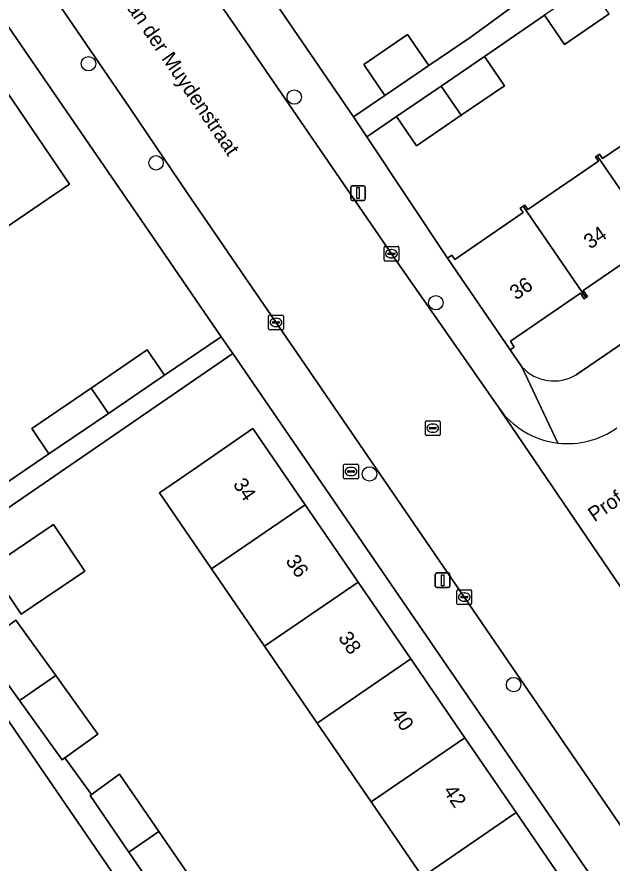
# Model space of a CAD drawing. Extents: x 157445 to 158888, y 383061 to 384688.
# Drawn here: x 158573.5 to 158613.8, y 383815.6 to 383872.9 of the extents above; entities that cross this region are included whole.
import ezdxf

# ---------------------------------------------------------------- set-up
doc = ezdxf.new("R2010")
doc.units = 0
for name, color, linetype in [('IMGEO_Boom', 7, 'Continuous'), ('IMGEO_Brandkraan', 7, 'Continuous'), ('IMGEO_Erf', 7, 'Continuous'), ('IMGEO_Kolk', 7, 'Continuous'), ('IMGEO_Lichtmast', 7, 'Continuous'), ('IMGEO_Muur', 7, 'Continuous'), ('IMGEO_Openbare_ruimte_label', 7, 'Continuous'), ('IMGEO_Pand', 7, 'Continuous'), ('IMGEO_Pand_nummerreeks', 7, 'Continuous'), ('IMGEO_Rijbaan_lokaal_open', 7, 'Continuous'), ('IMGEO_Rioolput', 7, 'Continuous'), ('IMGEO_Voetpad_open', 7, 'Continuous')]:
    doc.layers.add(name, color=color, linetype=linetype)

msp = doc.modelspace()

# ---------------------------------------------------------------- linework, layer by layer
at = {"layer": 'IMGEO_Boom'}
for centre in [(158578.349, 383869.739), (158592.297, 383867.479), (158582.929, 383863.02), (158601.9, 383853.539), (158597.401, 383841.932), (158607.171, 383827.649)]:
    msp.add_circle(centre, 0.489, dxfattribs=at)
at = {"layer": 'IMGEO_Brandkraan'}
for p, q in [((158595.647, 383841.669), (158595.647, 383842.521)), ((158595.722, 383842.595), (158596.574, 383842.595)), ((158596.648, 383842.521), (158596.648, 383841.669)), ((158595.906, 383842.089), (158595.906, 383842.101)), ((158596.344, 383842.052), (158595.946, 383842.052)), ((158595.949, 383842.138), (158596.347, 383842.138)), ((158596.135, 383842.375), (158596.16, 383842.375)), ((158596.39, 383842.101), (158596.39, 383842.089)), ((158596.574, 383841.595), (158595.722, 383841.595)), ((158596.158, 383841.815), (158596.133, 383841.815))]:
    msp.add_line(p, q, dxfattribs=at)
for points in [[(158595.647, 383841.669), (158595.647, 383842.521)], [(158595.722, 383842.595), (158596.574, 383842.595)], [(158596.648, 383842.521), (158596.648, 383841.669)], [(158596.574, 383841.595), (158595.722, 383841.595)]]:
    msp.add_lwpolyline(points, dxfattribs=at)
for centre, radius, start, end in [((158595.724, 383842.519), 0.0765, 91.55205, 178.44795), ((158595.724, 383842.519), 0.0765, 91.55205, 178.44795), ((158596.572, 383842.519), 0.0765, 1.55205, 88.44795), ((158596.572, 383842.519), 0.0765, 1.55205, 88.44795), ((158595.946, 383842.098), 0.0403, 85.87752, 175.75265), ((158595.943, 383842.088), 0.0366, 178.93798, 274.71019), ((158596.347, 383842.095), 0.043, 264.86636, 352.45326), ((158596.351, 383842.1), 0.0386, 1.73085, 96.63898), ((158595.724, 383841.671), 0.0765, 181.55205, 268.44795), ((158595.724, 383841.671), 0.0765, 181.55205, 268.44795), ((158596.572, 383841.671), 0.0765, 271.55205, 358.44795), ((158596.572, 383841.671), 0.0765, 271.55205, 358.44795)]:
    msp.add_arc(centre, radius, start, end, dxfattribs=at)
for centre, major_axis, ratio, start_param, end_param in [((158596.134, 383842.095), (-0.387, 0.002), 0.722429, 4.712389, 7.853982), ((158596.159, 383842.095), (-0.39, 0.002), 0.717154, 1.570796, 4.712389)]:
    msp.add_ellipse(centre, major_axis=major_axis, ratio=ratio, start_param=start_param, end_param=end_param, dxfattribs=at)
at = {"layer": 'IMGEO_Erf'}
for points in [[(158584.928, 383882.51), (158590.489, 383874.679), (158596.324, 383866.132), (158598.448, 383867.58), (158597.009, 383869.69), (158599.989, 383871.722), (158601.428, 383869.611), (158604.29, 383871.562), (158608.49, 383874.657), (158607.243, 383876.466), (158610.1, 383878.436), (158612.839, 383880.325), (158614.087, 383878.516), (158616.333, 383879.86), (158614.028, 383883.262), (158616.296, 383884.799), (158617.279, 383883.348), (158619.894, 383885.12), (158622.871, 383887.137), (158624.193, 383885.187), (158628.401, 383888.047), (158627.025, 383890.107)], [(158611.414, 383848.655), (158653.626, 383877.513), (158700.083, 383841.491)], [(158572.664, 383841.249), (158575.67, 383843.294), (158574.499, 383845.014), (158578.531, 383847.756), (158582.337, 383850.345), (158583.507, 383848.626), (158587.345, 383851.236), (158582.428, 383858.397), (158580.939, 383860.566), (158572.465, 383872.907)], [(158613.646, 383873.122), (158610.612, 383871.054), (158609.257, 383873.041), (158605.189, 383870.224), (158606.544, 383868.237), (158603.62, 383866.244), (158600.585, 383864.175), (158599.23, 383866.162), (158597.218, 383864.791), (158602.695, 383856.565), (158602.987, 383856.765), (158603.186, 383856.474), (158607.827, 383859.648), (158607.62, 383859.951), (158607.825, 383860.09), (158607.923, 383860.157), (158608.135, 383859.847), (158612.936, 383863.129), (158612.733, 383863.426), (158612.849, 383863.506), (158613.004, 383863.612), (158613.208, 383863.314), (158617.918, 383866.534)], [(158616.684, 383857.636), (158611.898, 383854.364), (158612.176, 383853.957), (158612.067, 383853.883), (158611.96, 383853.81), (158611.707, 383854.18), (158606.951, 383850.929), (158607.22, 383850.535), (158606.945, 383850.348), (158607.74, 383849.189)], [(158652.33, 383756.474), (158588.131, 383850.092), (158567.654, 383836.05), (158571.408, 383830.575), (158573.424, 383832.026), (158576.135, 383828.259), (158578.989, 383824.295), (158576.754, 383822.686), (158578.543, 383820.201), (158580.458, 383821.58), (158583.127, 383817.685), (158585.845, 383813.72)], [(158600.988, 383814.629), (158597.515, 383819.697), (158593.851, 383825.04), (158590.283, 383830.246), (158586.686, 383835.493), (158583.152, 383840.648), (158585.377, 383842.175), (158589.5, 383845.002), (158593.035, 383839.846), (158596.632, 383834.6), (158600.201, 383829.395), (158603.865, 383824.051), (158607.339, 383818.984), (158610.969, 383813.689)], [(158585.092, 383807.429), (158566.166, 383835.03), (158541.477, 383818.099), (158588.168, 383750)]]:
    msp.add_lwpolyline(points, dxfattribs=at)
for points in [[(158530.126, 383839.729), (158535.163, 383843.155), (158540.551, 383846.82), (158545.696, 383850.32), (158551.089, 383853.989), (158556.108, 383857.403), (158561.414, 383861.012), (158566.951, 383864.779), (158572.372, 383868.466), (158577.058, 383861.579), (158571.636, 383857.892), (158566.098, 383854.127), (158560.791, 383850.518), (158555.771, 383847.105), (158550.378, 383843.438), (158545.231, 383839.939), (158539.842, 383836.275), (158534.805, 383832.85)], [(158573.792, 383832.431), (158571.663, 383835.588), (158575.979, 383838.497), (158578.108, 383835.34)]]:
    msp.add_lwpolyline(points, close=True, dxfattribs=at)
msp.add_arc((158609.901, 383851.153), 2.92, 222.25892, 301.20151, dxfattribs=at)
at = {"layer": 'IMGEO_Kolk'}
for p, q in [((158598.463, 383857.361), (158599.315, 383857.361)), ((158598.388, 383856.435), (158598.388, 383857.287)), ((158598.647, 383856.855), (158598.647, 383856.867)), ((158599.085, 383856.818), (158598.687, 383856.818)), ((158598.69, 383856.904), (158599.088, 383856.904)), ((158598.876, 383857.141), (158598.901, 383857.141)), ((158599.131, 383856.867), (158599.131, 383856.855)), ((158599.389, 383857.287), (158599.389, 383856.435)), ((158599.315, 383856.361), (158598.463, 383856.361)), ((158598.899, 383856.581), (158598.874, 383856.581)), ((158590.558, 383851.778), (158590.558, 383852.63)), ((158590.633, 383852.704), (158591.485, 383852.704)), ((158590.817, 383852.198), (158590.817, 383852.21)), ((158590.86, 383852.247), (158591.258, 383852.247)), ((158591.046, 383852.484), (158591.071, 383852.484)), ((158591.301, 383852.21), (158591.301, 383852.198)), ((158591.559, 383852.63), (158591.559, 383851.778)), ((158591.485, 383851.704), (158590.633, 383851.704)), ((158591.255, 383852.161), (158590.857, 383852.161)), ((158591.069, 383851.924), (158591.044, 383851.924)), ((158603.327, 383833.157), (158603.327, 383834.009)), ((158603.402, 383834.083), (158604.254, 383834.083)), ((158603.815, 383833.863), (158603.84, 383833.863)), ((158604.328, 383834.009), (158604.328, 383833.157)), ((158603.586, 383833.577), (158603.586, 383833.589)), ((158604.024, 383833.54), (158603.626, 383833.54)), ((158603.629, 383833.626), (158604.027, 383833.626)), ((158603.838, 383833.303), (158603.813, 383833.303)), ((158604.07, 383833.589), (158604.07, 383833.577)), ((158604.254, 383833.083), (158603.402, 383833.083))]:
    msp.add_line(p, q, dxfattribs=at)
for points in [[(158598.463, 383857.361), (158599.315, 383857.361)], [(158598.388, 383856.435), (158598.388, 383857.287)], [(158599.389, 383857.287), (158599.389, 383856.435)], [(158599.315, 383856.361), (158598.463, 383856.361)], [(158590.558, 383851.778), (158590.558, 383852.63)], [(158590.633, 383852.704), (158591.485, 383852.704)], [(158591.559, 383852.63), (158591.559, 383851.778)], [(158591.485, 383851.704), (158590.633, 383851.704)], [(158603.327, 383833.157), (158603.327, 383834.009)], [(158603.402, 383834.083), (158604.254, 383834.083)], [(158604.328, 383834.009), (158604.328, 383833.157)], [(158604.254, 383833.083), (158603.402, 383833.083)]]:
    msp.add_lwpolyline(points, dxfattribs=at)
for centre, radius, start, end in [((158598.465, 383857.285), 0.0765, 91.55205, 178.44795), ((158598.465, 383857.285), 0.0765, 91.55205, 178.44795), ((158599.313, 383857.285), 0.0765, 1.55205, 88.44795), ((158599.313, 383857.285), 0.0765, 1.55205, 88.44795), ((158598.687, 383856.864), 0.0403, 85.87752, 175.75265), ((158598.684, 383856.854), 0.0366, 178.93798, 274.71019), ((158599.088, 383856.861), 0.043, 264.86636, 352.45326), ((158599.092, 383856.866), 0.0386, 1.73085, 96.63898), ((158598.465, 383856.437), 0.0765, 181.55205, 268.44795), ((158598.465, 383856.437), 0.0765, 181.55205, 268.44795), ((158599.313, 383856.437), 0.0765, 271.55205, 358.44795), ((158599.313, 383856.437), 0.0765, 271.55205, 358.44795), ((158590.635, 383852.628), 0.0765, 91.55205, 178.44795), ((158590.635, 383852.628), 0.0765, 91.55205, 178.44795), ((158590.857, 383852.207), 0.0403, 85.87752, 175.75265), ((158590.854, 383852.197), 0.0366, 178.93798, 274.71019), ((158591.258, 383852.204), 0.043, 264.86636, 352.45326), ((158591.262, 383852.209), 0.0386, 1.73085, 96.63898), ((158591.483, 383852.628), 0.0765, 1.55205, 88.44795), ((158591.483, 383852.628), 0.0765, 1.55205, 88.44795), ((158590.635, 383851.78), 0.0765, 181.55205, 268.44795), ((158590.635, 383851.78), 0.0765, 181.55205, 268.44795), ((158591.483, 383851.78), 0.0765, 271.55205, 358.44795), ((158591.483, 383851.78), 0.0765, 271.55205, 358.44795), ((158603.404, 383834.007), 0.0765, 91.55205, 178.44795), ((158603.404, 383834.007), 0.0765, 91.55205, 178.44795), ((158604.252, 383834.007), 0.0765, 1.55205, 88.44795), ((158604.252, 383834.007), 0.0765, 1.55205, 88.44795), ((158603.626, 383833.586), 0.0403, 85.87752, 175.75265), ((158603.623, 383833.576), 0.0366, 178.93798, 274.71019), ((158604.027, 383833.583), 0.043, 264.86636, 352.45326), ((158604.031, 383833.588), 0.0386, 1.73085, 96.63898), ((158603.404, 383833.159), 0.0765, 181.55205, 268.44795), ((158603.404, 383833.159), 0.0765, 181.55205, 268.44795), ((158604.252, 383833.159), 0.0765, 271.55205, 358.44795), ((158604.252, 383833.159), 0.0765, 271.55205, 358.44795)]:
    msp.add_arc(centre, radius, start, end, dxfattribs=at)
for centre, major_axis, ratio, start_param, end_param in [((158598.875, 383856.861), (-0.387, 0.002), 0.722429, 4.712389, 7.853982), ((158598.9, 383856.861), (-0.39, 0.002), 0.717154, 1.570796, 4.712389), ((158591.045, 383852.204), (-0.387, 0.002), 0.722429, 4.712389, 7.853982), ((158591.07, 383852.204), (-0.39, 0.002), 0.717154, 1.570796, 4.712389), ((158603.814, 383833.583), (-0.387, 0.002), 0.722429, 4.712389, 7.853982), ((158603.839, 383833.583), (-0.39, 0.002), 0.717154, 1.570796, 4.712389)]:
    msp.add_ellipse(centre, major_axis=major_axis, ratio=ratio, start_param=start_param, end_param=end_param, dxfattribs=at)
at = {"layer": 'IMGEO_Lichtmast'}
for p, q in [((158596.127, 383860.571), (158596.127, 383861.371)), ((158596.127, 383861.371), (158596.127, 383860.571)), ((158596.227, 383861.471), (158597.017, 383861.471)), ((158597.017, 383861.471), (158596.227, 383861.471)), ((158597.117, 383861.371), (158597.117, 383860.571)), ((158597.117, 383860.571), (158597.117, 383861.371)), ((158597.017, 383860.471), (158596.227, 383860.471)), ((158596.227, 383860.471), (158597.017, 383860.471)), ((158601.864, 383834.323), (158601.864, 383835.123)), ((158601.864, 383835.123), (158601.864, 383834.323)), ((158601.964, 383835.223), (158602.754, 383835.223)), ((158602.754, 383835.223), (158601.964, 383835.223)), ((158602.854, 383835.123), (158602.854, 383834.323)), ((158602.854, 383834.323), (158602.854, 383835.123)), ((158602.754, 383834.223), (158601.964, 383834.223)), ((158601.964, 383834.223), (158602.754, 383834.223))]:
    msp.add_line(p, q, dxfattribs=at)
for points in [[(158596.547, 383861.346), (158596.697, 383861.346), (158596.697, 383860.596), (158596.547, 383860.596), (158596.547, 383861.346)], [(158602.284, 383835.098), (158602.434, 383835.098), (158602.434, 383834.348), (158602.284, 383834.348), (158602.284, 383835.098)]]:
    msp.add_lwpolyline(points, dxfattribs=at)
for centre, start, end in [((158596.227, 383861.371), 90, 180), ((158596.227, 383861.371), 90, 180), ((158597.017, 383861.371), 0, 90), ((158597.017, 383861.371), 360, 90), ((158596.227, 383860.571), 180, 270), ((158596.227, 383860.571), 180, 270), ((158597.017, 383860.571), 270, 0), ((158597.017, 383860.571), 270, 0), ((158601.964, 383835.123), 90, 180), ((158601.964, 383835.123), 90, 180), ((158602.754, 383835.123), 0, 90), ((158602.754, 383835.123), 360, 90), ((158601.964, 383834.323), 180, 270), ((158601.964, 383834.323), 180, 270), ((158602.754, 383834.323), 270, 0), ((158602.754, 383834.323), 270, 0)]:
    msp.add_arc(centre, 0.1, start, end, dxfattribs=at)
at = {"layer": 'IMGEO_Muur'}
msp.add_lwpolyline([(158596.333, 383866.119), (158590.489, 383874.679)], dxfattribs=at)
at = {"layer": 'IMGEO_Pand'}
for points in [[(158613.646, 383873.122), (158612.288, 383875.107), (158609.257, 383873.041), (158610.612, 383871.054)], [(158601.428, 383869.611), (158599.989, 383871.722), (158597.009, 383869.69), (158598.448, 383867.58)], [(158602.263, 383868.229), (158603.62, 383866.244), (158606.544, 383868.237), (158605.189, 383870.224)], [(158571.636, 383857.892), (158577.058, 383861.579), (158572.372, 383868.466), (158566.951, 383864.779)], [(158602.263, 383868.229), (158599.23, 383866.162), (158600.585, 383864.175), (158603.62, 383866.244)], [(158617.062, 383857.342), (158617.184, 383857.425), (158616.924, 383857.805), (158621.694, 383861.066), (158621.97, 383860.662), (158622.102, 383860.752), (158617.852, 383866.969), (158617.695, 383866.861), (158617.918, 383866.534), (158613.208, 383863.314), (158613.004, 383863.612), (158612.849, 383863.506)], [(158617.062, 383857.342), (158612.849, 383863.506), (158612.733, 383863.426), (158612.936, 383863.129), (158608.135, 383859.847), (158607.923, 383860.157), (158607.825, 383860.09), (158612.067, 383853.883), (158612.176, 383853.957), (158611.898, 383854.364), (158616.684, 383857.636), (158616.941, 383857.259)], [(158612.067, 383853.883), (158607.825, 383860.09), (158607.62, 383859.951), (158607.827, 383859.648), (158603.186, 383856.474), (158602.987, 383856.765), (158602.695, 383856.565), (158606.945, 383850.348), (158607.22, 383850.535), (158606.951, 383850.929), (158611.707, 383854.18), (158611.96, 383853.81)], [(158583.507, 383848.626), (158582.337, 383850.345), (158578.531, 383847.756), (158579.701, 383846.036)], [(158579.701, 383846.036), (158578.531, 383847.756), (158574.499, 383845.014), (158575.67, 383843.294)], [(158593.035, 383839.846), (158589.5, 383845.002), (158585.377, 383842.175), (158583.152, 383840.648), (158586.686, 383835.493)], [(158593.035, 383839.846), (158586.686, 383835.493), (158590.283, 383830.246), (158596.632, 383834.6)], [(158573.792, 383832.431), (158578.108, 383835.34), (158575.979, 383838.497), (158571.663, 383835.588)], [(158593.851, 383825.04), (158600.201, 383829.395), (158596.632, 383834.6), (158590.283, 383830.246)], [(158573.424, 383832.026), (158571.408, 383830.575), (158571.009, 383830.288), (158573.681, 383826.576), (158576.135, 383828.259)], [(158603.865, 383824.051), (158600.201, 383829.395), (158593.851, 383825.04), (158597.515, 383819.697)], [(158576.135, 383828.259), (158573.681, 383826.576), (158576.574, 383822.557), (158576.754, 383822.686), (158578.989, 383824.295)], [(158600.988, 383814.629), (158607.339, 383818.984), (158603.865, 383824.051), (158597.515, 383819.697)], [(158578.543, 383820.201), (158578.453, 383820.136), (158581.09, 383816.288), (158583.127, 383817.685), (158580.458, 383821.58)], [(158600.988, 383814.629), (158604.618, 383809.334), (158610.969, 383813.689), (158607.339, 383818.984)], [(158583.127, 383817.685), (158581.09, 383816.288), (158583.839, 383812.277), (158583.93, 383812.342), (158585.845, 383813.72)]]:
    msp.add_lwpolyline(points, close=True, dxfattribs=at)
at = {"layer": 'IMGEO_Rijbaan_lokaal_open'}
for points in [[(158633.08, 383806.824), (158627.338, 383815.588), (158616.396, 383831.385), (158606.251, 383846.272), (158606.149, 383846.458), (158599.102, 383856.55), (158589.551, 383870.456), (158588.377, 383872.165), (158583.666, 383879.022), (158583.556, 383879.22), (158576.095, 383874.111), (158576.421, 383873.641), (158581.123, 383866.763), (158582.298, 383865.029), (158585.082, 383860.922), (158586.906, 383858.262), (158588.966, 383855.258), (158591.251, 383851.925), (158593.035, 383849.324), (158601.546, 383836.912), (158626.819, 383799.966)], [(158606.149, 383846.458), (158606.251, 383846.272), (158616.396, 383831.385)]]:
    msp.add_lwpolyline(points, dxfattribs=at)
for centre, radius, start, end in [((158610.791, 383849.592), 5.601, 214.02668, 263.70753), ((158610.835, 383849.729), 5.742, 263.41629, 305.49217)]:
    msp.add_arc(centre, radius, start, end, dxfattribs=at)
at = {"layer": 'IMGEO_Rioolput'}
for p, q in [((158601.189, 383844.611), (158601.189, 383845.463)), ((158601.264, 383845.537), (158602.116, 383845.537)), ((158601.677, 383845.317), (158601.702, 383845.317)), ((158602.19, 383845.463), (158602.19, 383844.611)), ((158601.448, 383845.031), (158601.448, 383845.043)), ((158601.886, 383844.994), (158601.488, 383844.994)), ((158601.491, 383845.08), (158601.889, 383845.08)), ((158601.7, 383844.757), (158601.675, 383844.757)), ((158601.932, 383845.043), (158601.932, 383845.031)), ((158602.116, 383844.537), (158601.264, 383844.537))]:
    msp.add_line(p, q, dxfattribs=at)
for points in [[(158601.189, 383844.611), (158601.189, 383845.463)], [(158601.264, 383845.537), (158602.116, 383845.537)], [(158602.19, 383845.463), (158602.19, 383844.611)], [(158602.116, 383844.537), (158601.264, 383844.537)]]:
    msp.add_lwpolyline(points, dxfattribs=at)
for centre, radius, start, end in [((158601.266, 383845.461), 0.0765, 91.55205, 178.44795), ((158601.266, 383845.461), 0.0765, 91.55205, 178.44795), ((158602.114, 383845.461), 0.0765, 1.55205, 88.44795), ((158602.114, 383845.461), 0.0765, 1.55205, 88.44795), ((158601.488, 383845.04), 0.0403, 85.87752, 175.75265), ((158601.485, 383845.03), 0.0366, 178.93798, 274.71019), ((158601.889, 383845.037), 0.043, 264.86636, 352.45326), ((158601.893, 383845.042), 0.0386, 1.73085, 96.63898), ((158601.266, 383844.613), 0.0765, 181.55205, 268.44795), ((158601.266, 383844.613), 0.0765, 181.55205, 268.44795), ((158602.114, 383844.613), 0.0765, 271.55205, 358.44795), ((158602.114, 383844.613), 0.0765, 271.55205, 358.44795)]:
    msp.add_arc(centre, radius, start, end, dxfattribs=at)
for centre, major_axis, ratio, start_param, end_param in [((158601.676, 383845.037), (-0.387, 0.002), 0.722429, 4.712389, 7.853982), ((158601.701, 383845.037), (-0.39, 0.002), 0.717154, 1.570796, 4.712389)]:
    msp.add_ellipse(centre, major_axis=major_axis, ratio=ratio, start_param=start_param, end_param=end_param, dxfattribs=at)
at = {"layer": 'IMGEO_Voetpad_open'}
for points in [[(158582.264, 383881.159), (158583.556, 383879.22), (158583.666, 383879.022), (158588.377, 383872.165), (158589.551, 383870.456), (158599.102, 383856.55), (158606.149, 383846.458)], [(158626.819, 383799.966), (158601.546, 383836.912), (158593.035, 383849.324), (158591.251, 383851.925), (158588.966, 383855.258), (158586.906, 383858.262), (158585.082, 383860.922), (158582.298, 383865.029), (158581.123, 383866.763), (158576.421, 383873.641), (158576.095, 383874.111), (158573.668, 383877.612), (158573.608, 383877.688), (158573.542, 383877.758), (158573.469, 383877.823)], [(158653.626, 383877.513), (158611.414, 383848.655)], [(158610.177, 383844.025), (158607.74, 383849.189), (158606.945, 383850.348), (158602.695, 383856.565), (158597.218, 383864.791), (158596.324, 383866.132), (158590.489, 383874.679)], [(158608.49, 383874.657), (158604.29, 383871.562), (158601.428, 383869.611), (158598.448, 383867.58), (158596.324, 383866.132), (158597.218, 383864.791), (158599.23, 383866.162), (158602.263, 383868.229), (158605.189, 383870.224), (158609.257, 383873.041)], [(158572.465, 383872.907), (158580.939, 383860.566), (158582.428, 383858.397), (158587.345, 383851.236), (158588.131, 383850.092), (158652.33, 383756.474)], [(158567.654, 383836.05), (158588.131, 383850.092), (158587.345, 383851.236), (158583.507, 383848.626), (158579.701, 383846.036), (158575.67, 383843.294), (158572.664, 383841.249)], [(158607.74, 383849.189), (158610.177, 383844.025)], [(158566.166, 383835.03), (158585.092, 383807.429)], [(158583.839, 383812.277), (158581.09, 383816.288), (158578.453, 383820.136), (158578.543, 383820.201), (158576.754, 383822.686), (158576.574, 383822.557), (158573.681, 383826.576), (158571.009, 383830.288)]]:
    msp.add_lwpolyline(points, dxfattribs=at)
for centre, radius, start, end in [((158609.901, 383851.153), 2.92, 222.25892, 301.20151), ((158610.791, 383849.592), 5.601, 214.02668, 263.70753), ((158610.835, 383849.729), 5.742, 263.41629, 305.49217)]:
    msp.add_arc(centre, radius, start, end, dxfattribs=at)

# ---------------------------------------------------------------- texts
at = {"layer": 'IMGEO_Openbare_ruimte_label'}
for s, rotation, p in [('van der Muydenstraat', 304.3256, (158580.535, 383874.09)), ('Professor van der Grintenlaan', 34.53212, (158612.655, 383838.649))]:
    msp.add_text(s, height=1, rotation=rotation, dxfattribs=at).set_placement(p)
at = {"layer": 'IMGEO_Pand_nummerreeks'}
for s, rotation, p in [('34', 34.5414, (158612.363, 383857.137)), ('36', 34.5414, (158607.345, 383853.683)), ('34', 304.43607, (158588.11, 383841.229)), ('36', 304.43607, (158591.675, 383836.03)), ('38', 304.43607, (158595.242, 383830.827)), ('40', 304.43607, (158598.807, 383825.628)), ('42', 304.43607, (158602.367, 383820.434))]:
    msp.add_text(s, height=1, rotation=rotation, dxfattribs=at).set_placement(p)

doc.saveas('drawing.dxf')
